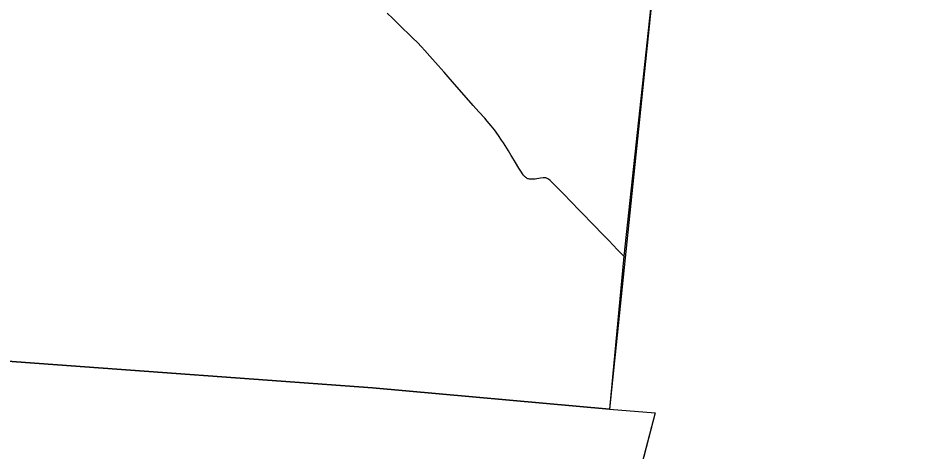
# Model space of a CAD drawing. Extents: x 0 to 34, y 0 to 22.
# Drawn here: x 8.1602 to 8.4802, y 16.5758 to 16.7303 of the extents above; entities that cross this region are included whole.
import ezdxf

# ---------------------------------------------------------------- set-up
doc = ezdxf.new("R2010")
doc.units = 0
for name, color, linetype in [('GM_X_County', 7, 'Continuous'), ('GM_X_State_Route', 7, 'Continuous'), ('SC_Scratch1', 7, 'Continuous')]:
    doc.layers.add(name, color=color, linetype=linetype)

msp = doc.modelspace()

# ---------------------------------------------------------------- linework, layer by layer
at = {"layer": 'GM_X_County'}
for points in [[(8.452263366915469, 17.46441810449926), (8.449545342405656, 17.415804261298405), (8.445523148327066, 17.36206182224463), (8.439572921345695, 17.28150089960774), (8.4381142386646, 17.265600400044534), (8.437853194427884, 17.261937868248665), (8.43680216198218, 17.249619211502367), (8.435161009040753, 17.233478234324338), (8.432454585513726, 17.182235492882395), (8.427544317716, 17.129192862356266), (8.409349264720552, 16.94170659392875), (8.40281841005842, 16.884522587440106), (8.393708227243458, 16.807976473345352), (8.391543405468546, 16.78661671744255), (8.376247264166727, 16.64530840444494), (8.37123204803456, 16.59069212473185), (8.286624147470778, 16.598376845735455), (8.162863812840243, 16.60739579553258), (8.07066769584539, 16.614305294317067), (8.031105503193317, 16.617264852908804), (7.974745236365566, 16.621813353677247), (7.846960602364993, 16.632399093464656), (7.831131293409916, 16.633813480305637), (7.664482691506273, 16.649895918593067)], [(7.664482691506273, 16.649895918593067), (7.831131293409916, 16.633813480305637), (7.846960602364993, 16.632399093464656), (7.974745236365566, 16.621813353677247), (8.031105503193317, 16.617264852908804), (8.07066769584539, 16.614305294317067), (8.162863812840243, 16.60739579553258), (8.286624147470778, 16.598376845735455), (8.37123204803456, 16.59069212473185), (8.3874289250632, 16.5894211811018), (8.372124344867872, 16.53033867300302)]]:
    msp.add_lwpolyline(points, dxfattribs=at)
at = {"layer": 'GM_X_State_Route'}
for points in [[(8.324650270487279, 16.69675245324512), (8.322597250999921, 16.699019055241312), (8.320968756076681, 16.70081841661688), (8.317551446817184, 16.70469663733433), (8.315166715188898, 16.707446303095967), (8.313627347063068, 16.709252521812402), (8.312212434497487, 16.710885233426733), (8.310127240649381, 16.713265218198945), (8.307134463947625, 16.716671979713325), (8.30533615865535, 16.71867068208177), (8.304054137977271, 16.72006608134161), (8.302793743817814, 16.721338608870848), (8.300927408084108, 16.723200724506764), (8.299542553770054, 16.72457292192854), (8.297532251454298, 16.726514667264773), (8.294900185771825, 16.729101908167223), (8.293951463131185, 16.730016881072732), (8.291940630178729, 16.731957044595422)], [(8.336350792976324, 16.680856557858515), (8.336171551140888, 16.681151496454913), (8.335126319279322, 16.68286120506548), (8.333392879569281, 16.685694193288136), (8.332732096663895, 16.686708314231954), (8.331591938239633, 16.688353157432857), (8.330130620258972, 16.69035238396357), (8.328997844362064, 16.691806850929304), (8.327618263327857, 16.693466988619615), (8.32670329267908, 16.694485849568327), (8.324650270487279, 16.69675245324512)], [(8.376266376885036, 16.645262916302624), (8.37577434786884, 16.645821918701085), (8.37543841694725, 16.646161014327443), (8.37398395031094, 16.647689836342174), (8.37266291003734, 16.649051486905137), (8.370827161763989, 16.650945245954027), (8.367864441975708, 16.65402240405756), (8.366471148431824, 16.655461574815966), (8.364515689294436, 16.65745816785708), (8.361988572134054, 16.660075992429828), (8.360416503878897, 16.66170923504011), (8.357692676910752, 16.66450319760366), (8.354614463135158, 16.667614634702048), (8.351890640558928, 16.67041018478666), (8.350537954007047, 16.671813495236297), (8.350090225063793, 16.672258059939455), (8.349497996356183, 16.672752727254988), (8.349253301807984, 16.67290355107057), (8.348973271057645, 16.673032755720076), (8.348750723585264, 16.673119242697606), (8.34850655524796, 16.67317672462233), (8.348240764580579, 16.673212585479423), (8.348003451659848, 16.673226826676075), (8.347759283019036, 16.673234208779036), (8.347486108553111, 16.673212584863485), (8.346624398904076, 16.673097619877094), (8.344634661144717, 16.672797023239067), (8.343944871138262, 16.672724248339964), (8.343319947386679, 16.672702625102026), (8.343096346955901, 16.67271317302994), (8.342866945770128, 16.672731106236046), (8.34260853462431, 16.672774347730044), (8.342350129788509, 16.672839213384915), (8.342098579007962, 16.672932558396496), (8.34186126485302, 16.67303275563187), (8.341602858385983, 16.673176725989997), (8.341365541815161, 16.673349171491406), (8.341086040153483, 16.673578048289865), (8.340891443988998, 16.673758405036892), (8.34071214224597, 16.673945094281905), (8.340525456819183, 16.6741607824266), (8.34016843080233, 16.67468867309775), (8.339814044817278, 16.67521497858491), (8.339590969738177, 16.6755762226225), (8.338862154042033, 16.676739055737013), (8.337650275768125, 16.678718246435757), (8.336350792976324, 16.680856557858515)]]:
    msp.add_lwpolyline(points, dxfattribs=at)
at = {"layer": 'SC_Scratch1'}
msp.add_lwpolyline([(8.25942243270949, 18.216672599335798), (8.225921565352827, 17.874942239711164), (8.480167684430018, 17.84825982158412), (8.432454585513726, 17.182235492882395), (8.37123204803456, 16.59069212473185), (8.3874289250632, 16.58942118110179), (8.347240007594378, 16.4357159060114)], dxfattribs=at)

doc.saveas('drawing.dxf')
